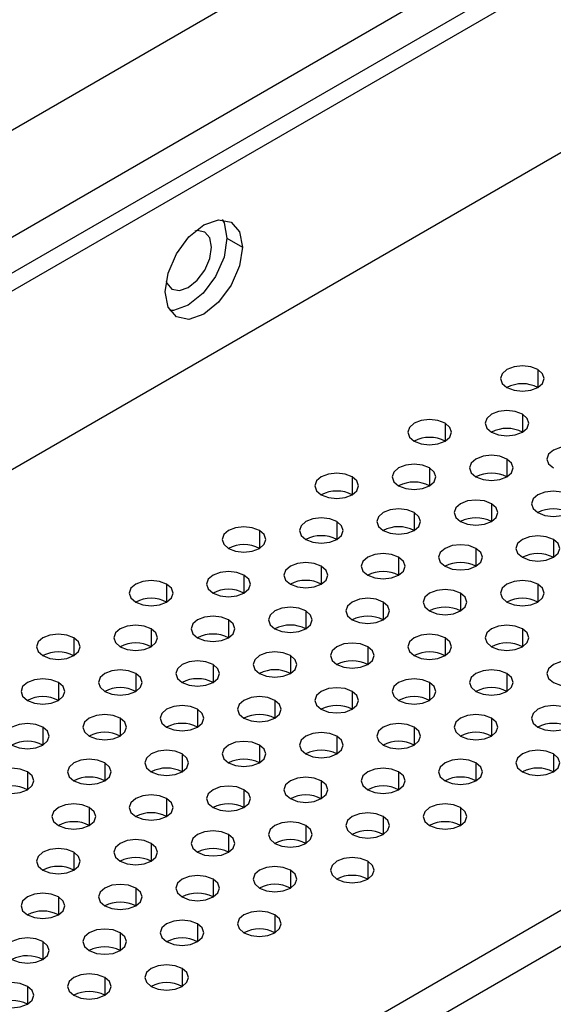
# Model space of a CAD drawing. Header units: millimetres. Extents: x 0 to 1118, y 0 to 864.
# Tile 368 of 438: x 989.89 to 992.33, y 692.93 to 697.43. Entities that reach past the tile are written whole.
import ezdxf

# ---------------------------------------------------------------- set-up
doc = ezdxf.new("R2010")
doc.units = ezdxf.units.MM

msp = doc.modelspace()

# ---------------------------------------------------------------- linework, layer by layer
at = {"color": 7, "linetype": 'Continuous', "lineweight": 25}
for p, q in [((1010.8293, 708.3799), (936.3002, 665.3552)), ((1010.9, 708.3391), (936.3709, 665.3144)), ((1011.1121, 707.645), (936.1588, 664.3754)), ((1014.0395, 705.8734), (939.2276, 662.6854)), ((1014.1102, 705.7509), (939.2983, 662.5629)), ((949.9524, 673.8897), (996.8942, 700.9886)), ((997.0356, 700.5803), (950.0939, 673.4814)), ((990.8394, 696.4317), (990.9101, 696.3909))]:
    msp.add_line(p, q, dxfattribs=at)
at = {"color": 8, "linetype": 'Continuous', "lineweight": 25}
for p, q in [((992.2606, 695.8316), (992.2606, 695.7499)), ((992.1899, 695.6275), (992.1899, 695.5458)), ((991.8364, 695.5867), (991.8364, 695.505)), ((992.1192, 695.4234), (992.1192, 695.3417)), ((991.7657, 695.3826), (991.7657, 695.3009)), ((991.4121, 695.3417), (991.4121, 695.2601)), ((992.0485, 695.2193), (992.0485, 695.1376)), ((991.695, 695.1785), (991.695, 695.0968)), ((991.3414, 695.1376), (991.3414, 695.056)), ((990.9879, 695.0968), (990.9879, 695.0152)), ((992.3314, 695.056), (992.3314, 694.9744)), ((991.9778, 695.0152), (991.9778, 694.9335)), ((991.6242, 694.9744), (991.6242, 694.8927)), ((991.2707, 694.9335), (991.2707, 694.8519)), ((990.5636, 694.8519), (990.5636, 694.7703)), ((990.9171, 694.8927), (990.9171, 694.8111)), ((992.2606, 694.8519), (992.2606, 694.7703)), ((991.9071, 694.8111), (991.9071, 694.7294)), ((991.5535, 694.7703), (991.5535, 694.6886)), ((991.2, 694.7294), (991.2, 694.6478)), ((990.8464, 694.6886), (990.8464, 694.607)), ((990.4929, 694.6478), (990.4929, 694.5662)), ((992.1899, 694.6478), (992.1899, 694.5662)), ((990.1393, 694.607), (990.1393, 694.5253)), ((991.8364, 694.607), (991.8364, 694.5253)), ((991.4828, 694.5662), (991.4828, 694.4845)), ((991.1293, 694.5253), (991.1293, 694.4437)), ((990.7757, 694.4845), (990.7757, 694.4029)), ((990.0686, 694.4029), (990.0686, 694.3212)), ((990.4222, 694.4437), (990.4222, 694.3621)), ((991.7657, 694.4029), (991.7657, 694.3212)), ((992.1192, 694.4437), (992.1192, 694.3621)), ((991.4121, 694.3621), (991.4121, 694.2804)), ((991.0586, 694.3212), (991.0586, 694.2396)), ((990.705, 694.2804), (990.705, 694.1988)), ((990.3515, 694.2396), (990.3515, 694.1579)), ((992.0485, 694.2396), (992.0485, 694.1579)), ((989.9979, 694.1988), (989.9979, 694.1171)), ((991.695, 694.1988), (991.695, 694.1171)), ((991.3414, 694.1579), (991.3414, 694.0763)), ((990.9879, 694.1171), (990.9879, 694.0355)), ((990.6343, 694.0763), (990.6343, 693.9947)), ((992.3314, 694.0763), (992.3314, 693.9947)), ((990.2807, 694.0355), (990.2807, 693.9538)), ((991.9778, 694.0355), (991.9778, 693.9538)), ((989.9272, 693.9947), (989.9272, 693.913)), ((991.2707, 693.9538), (991.2707, 693.8722)), ((991.6242, 693.9947), (991.6242, 693.913)), ((990.9171, 693.913), (990.9171, 693.8314)), ((990.5636, 693.8722), (990.5636, 693.7906)), ((990.21, 693.8314), (990.21, 693.7497)), ((991.9071, 693.8314), (991.9071, 693.7497)), ((991.5535, 693.7906), (991.5535, 693.7089)), ((991.2, 693.7497), (991.2, 693.6681)), ((990.8464, 693.7089), (990.8464, 693.6273)), ((990.4929, 693.6681), (990.4929, 693.5865)), ((990.1393, 693.6273), (990.1393, 693.5456)), ((991.1293, 693.5456), (991.1293, 693.464)), ((991.4828, 693.5865), (991.4828, 693.5048)), ((990.7757, 693.5048), (990.7757, 693.4232)), ((990.4222, 693.464), (990.4222, 693.3824)), ((990.0686, 693.4232), (990.0686, 693.3415)), ((991.0586, 693.3415), (991.0586, 693.2599)), ((990.705, 693.3007), (990.705, 693.2191)), ((990.3515, 693.2599), (990.3515, 693.1783)), ((989.9979, 693.2191), (989.9979, 693.1374)), ((990.6343, 693.0966), (990.6343, 693.015)), ((990.2807, 693.0558), (990.2807, 692.9742)), ((989.9272, 693.015), (989.9272, 692.9333))]:
    msp.add_line(p, q, dxfattribs=at)
at = {"color": 7, "linetype": 'Continuous', "lineweight": 25, "flags": 128}
for points in [[(990.5565, 696.1868), (990.57, 696.2727), (990.6083, 696.361), (990.6656, 696.4384), (990.7333, 696.493), (990.8009, 696.5165), (990.8583, 696.5053), (990.8966, 696.4612), (990.9101, 696.3909)], [(990.8178, 696.5169), (990.8259, 696.5021), (990.8394, 696.4317)], [(990.8394, 696.4317), (990.8259, 696.3458), (990.7876, 696.2575), (990.7302, 696.1801), (990.6626, 696.1255), (990.5949, 696.102), (990.5781, 696.1016)], [(990.7686, 696.3909), (990.7606, 696.4331), (990.7376, 696.4596), (990.7032, 696.4663), (990.6933, 696.4646)], [(990.9101, 696.3909), (990.8966, 696.305), (990.8583, 696.2167), (990.8009, 696.1393), (990.7333, 696.0847), (990.6656, 696.0612), (990.6083, 696.0723), (990.57, 696.1164), (990.5565, 696.1868)], [(990.5611, 696.2355), (990.5646, 696.2262), (990.5876, 696.1998), (990.622, 696.1931), (990.6626, 696.2072), (990.7032, 696.2399), (990.7376, 696.2863), (990.7606, 696.3394), (990.7686, 696.3909)], [(992.2606, 695.8316), (992.2282, 695.8441), (992.1899, 695.8485), (992.1517, 695.8441), (992.1192, 695.8316), (992.0975, 695.8129), (992.0899, 695.7908), (992.0975, 695.7687), (992.1192, 695.7499)], [(992.1192, 695.7499), (992.1517, 695.7374), (992.1899, 695.733), (992.2282, 695.7374), (992.2606, 695.7499), (992.2823, 695.7687), (992.2899, 695.7908), (992.2823, 695.8129), (992.2606, 695.8316)], [(992.1899, 695.6275), (992.1575, 695.64), (992.1192, 695.6444), (992.081, 695.64), (992.0485, 695.6275), (992.0268, 695.6088), (992.0192, 695.5867), (992.0268, 695.5646), (992.0485, 695.5458)], [(992.0485, 695.5458), (992.081, 695.5333), (992.1192, 695.5289), (992.1575, 695.5333), (992.1899, 695.5458), (992.2116, 695.5646), (992.2192, 695.5867), (992.2116, 695.6088), (992.1899, 695.6275)], [(991.8364, 695.5867), (991.8039, 695.5992), (991.7657, 695.6036), (991.7274, 695.5992), (991.695, 695.5867), (991.6733, 695.5679), (991.6657, 695.5458), (991.6733, 695.5238), (991.695, 695.505)], [(991.695, 695.505), (991.7274, 695.4925), (991.7657, 695.4881), (991.8039, 695.4925), (991.8364, 695.505), (991.8581, 695.5238), (991.8657, 695.5458), (991.8581, 695.5679), (991.8364, 695.5867)], [(992.4728, 695.4642), (992.4403, 695.4767), (992.4021, 695.4811), (992.3638, 695.4767), (992.3314, 695.4642), (992.3097, 695.4455), (992.3021, 695.4234), (992.3097, 695.4013), (992.3314, 695.3826)], [(992.1192, 695.4234), (992.0868, 695.4359), (992.0485, 695.4403), (992.0102, 695.4359), (991.9778, 695.4234), (991.9561, 695.4047), (991.9485, 695.3826), (991.9561, 695.3605), (991.9778, 695.3417)], [(991.7657, 695.3826), (991.7332, 695.3951), (991.695, 695.3995), (991.6567, 695.3951), (991.6242, 695.3826), (991.6026, 695.3638), (991.595, 695.3417), (991.6026, 695.3196), (991.6242, 695.3009)], [(991.9778, 695.3417), (992.0102, 695.3292), (992.0485, 695.3248), (992.0868, 695.3292), (992.1192, 695.3417), (992.1409, 695.3605), (992.1485, 695.3826), (992.1409, 695.4047), (992.1192, 695.4234)], [(991.4121, 695.3417), (991.3797, 695.3543), (991.3414, 695.3586), (991.3031, 695.3543), (991.2707, 695.3417), (991.249, 695.323), (991.2414, 695.3009), (991.249, 695.2788), (991.2707, 695.2601)], [(991.6242, 695.3009), (991.6567, 695.2884), (991.695, 695.284), (991.7332, 695.2884), (991.7657, 695.3009), (991.7873, 695.3196), (991.795, 695.3417), (991.7873, 695.3638), (991.7657, 695.3826)], [(991.2707, 695.2601), (991.3031, 695.2476), (991.3414, 695.2432), (991.3797, 695.2476), (991.4121, 695.2601), (991.4338, 695.2788), (991.4414, 695.3009), (991.4338, 695.323), (991.4121, 695.3417)], [(992.4021, 695.2601), (992.3696, 695.2726), (992.3314, 695.277), (992.2931, 695.2726), (992.2606, 695.2601), (992.239, 695.2414), (992.2314, 695.2193), (992.239, 695.1972), (992.2606, 695.1785)], [(992.2606, 695.1785), (992.2931, 695.1659), (992.3314, 695.1616), (992.3696, 695.1659), (992.4021, 695.1785), (992.4237, 695.1972), (992.4314, 695.2193), (992.4237, 695.2414), (992.4021, 695.2601)], [(992.0485, 695.2193), (992.0161, 695.2318), (991.9778, 695.2362), (991.9395, 695.2318), (991.9071, 695.2193), (991.8854, 695.2006), (991.8778, 695.1785), (991.8854, 695.1564), (991.9071, 695.1376)], [(991.9071, 695.1376), (991.9395, 695.1251), (991.9778, 695.1207), (992.0161, 695.1251), (992.0485, 695.1376), (992.0702, 695.1564), (992.0778, 695.1785), (992.0702, 695.2006), (992.0485, 695.2193)], [(991.695, 695.1785), (991.6625, 695.191), (991.6242, 695.1954), (991.586, 695.191), (991.5535, 695.1785), (991.5319, 695.1597), (991.5242, 695.1376), (991.5319, 695.1155), (991.5535, 695.0968)], [(991.5535, 695.0968), (991.586, 695.0843), (991.6242, 695.0799), (991.6625, 695.0843), (991.695, 695.0968), (991.7166, 695.1155), (991.7242, 695.1376), (991.7166, 695.1597), (991.695, 695.1785)], [(991.3414, 695.1376), (991.309, 695.1502), (991.2707, 695.1545), (991.2324, 695.1502), (991.2, 695.1376), (991.1783, 695.1189), (991.1707, 695.0968), (991.1783, 695.0747), (991.2, 695.056)], [(991.2, 695.056), (991.2324, 695.0435), (991.2707, 695.0391), (991.309, 695.0435), (991.3414, 695.056), (991.3631, 695.0747), (991.3707, 695.0968), (991.3631, 695.1189), (991.3414, 695.1376)], [(990.9879, 695.0968), (990.9554, 695.1093), (990.9171, 695.1137), (990.8789, 695.1093), (990.8464, 695.0968), (990.8248, 695.0781), (990.8171, 695.056), (990.8248, 695.0339), (990.8464, 695.0152)], [(990.8464, 695.0152), (990.8789, 695.0027), (990.9171, 694.9983), (990.9554, 695.0027), (990.9879, 695.0152), (991.0095, 695.0339), (991.0171, 695.056), (991.0095, 695.0781), (990.9879, 695.0968)], [(991.9778, 695.0152), (991.9454, 695.0277), (991.9071, 695.0321), (991.8688, 695.0277), (991.8364, 695.0152), (991.8147, 694.9964), (991.8071, 694.9744), (991.8147, 694.9523), (991.8364, 694.9335)], [(992.3314, 695.056), (992.2989, 695.0685), (992.2606, 695.0729), (992.2224, 695.0685), (992.1899, 695.056), (992.1683, 695.0373), (992.1606, 695.0152), (992.1683, 694.9931), (992.1899, 694.9744)], [(992.1899, 694.9744), (992.2224, 694.9618), (992.2606, 694.9574), (992.2989, 694.9618), (992.3314, 694.9744), (992.353, 694.9931), (992.3606, 695.0152), (992.353, 695.0373), (992.3314, 695.056)], [(991.6242, 694.9744), (991.5918, 694.9869), (991.5535, 694.9913), (991.5153, 694.9869), (991.4828, 694.9744), (991.4611, 694.9556), (991.4535, 694.9335), (991.4611, 694.9114), (991.4828, 694.8927)], [(991.8364, 694.9335), (991.8688, 694.921), (991.9071, 694.9166), (991.9454, 694.921), (991.9778, 694.9335), (991.9995, 694.9523), (992.0071, 694.9744), (991.9995, 694.9964), (991.9778, 695.0152)], [(991.2707, 694.9335), (991.2383, 694.9461), (991.2, 694.9504), (991.1617, 694.9461), (991.1293, 694.9335), (991.1076, 694.9148), (991.1, 694.8927), (991.1076, 694.8706), (991.1293, 694.8519)], [(991.4828, 694.8927), (991.5153, 694.8802), (991.5535, 694.8758), (991.5918, 694.8802), (991.6242, 694.8927), (991.6459, 694.9114), (991.6535, 694.9335), (991.6459, 694.9556), (991.6242, 694.9744)], [(990.9171, 694.8927), (990.8847, 694.9052), (990.8464, 694.9096), (990.8082, 694.9052), (990.7757, 694.8927), (990.754, 694.874), (990.7464, 694.8519), (990.754, 694.8298), (990.7757, 694.8111)], [(991.1293, 694.8519), (991.1617, 694.8394), (991.2, 694.835), (991.2383, 694.8394), (991.2707, 694.8519), (991.2924, 694.8706), (991.3, 694.8927), (991.2924, 694.9148), (991.2707, 694.9335)], [(990.5636, 694.8519), (990.5311, 694.8644), (990.4929, 694.8688), (990.4546, 694.8644), (990.4222, 694.8519), (990.4005, 694.8332), (990.3929, 694.8111), (990.4005, 694.789), (990.4222, 694.7703)], [(990.4222, 694.7703), (990.4546, 694.7577), (990.4929, 694.7533), (990.5311, 694.7577), (990.5636, 694.7703), (990.5853, 694.789), (990.5929, 694.8111), (990.5853, 694.8332), (990.5636, 694.8519)], [(990.7757, 694.8111), (990.8082, 694.7986), (990.8464, 694.7942), (990.8847, 694.7986), (990.9171, 694.8111), (990.9388, 694.8298), (990.9464, 694.8519), (990.9388, 694.874), (990.9171, 694.8927)], [(992.2606, 694.8519), (992.2282, 694.8644), (992.1899, 694.8688), (992.1517, 694.8644), (992.1192, 694.8519), (992.0975, 694.8332), (992.0899, 694.8111), (992.0975, 694.789), (992.1192, 694.7703)], [(992.1192, 694.7703), (992.1517, 694.7577), (992.1899, 694.7533), (992.2282, 694.7577), (992.2606, 694.7703), (992.2823, 694.789), (992.2899, 694.8111), (992.2823, 694.8332), (992.2606, 694.8519)], [(991.9071, 694.8111), (991.8746, 694.8236), (991.8364, 694.828), (991.7981, 694.8236), (991.7657, 694.8111), (991.744, 694.7923), (991.7364, 694.7703), (991.744, 694.7482), (991.7657, 694.7294)], [(991.7657, 694.7294), (991.7981, 694.7169), (991.8364, 694.7125), (991.8746, 694.7169), (991.9071, 694.7294), (991.9288, 694.7482), (991.9364, 694.7703), (991.9288, 694.7923), (991.9071, 694.8111)], [(991.5535, 694.7703), (991.5211, 694.7828), (991.4828, 694.7872), (991.4446, 694.7828), (991.4121, 694.7703), (991.3904, 694.7515), (991.3828, 694.7294), (991.3904, 694.7073), (991.4121, 694.6886)], [(991.4121, 694.6886), (991.4446, 694.6761), (991.4828, 694.6717), (991.5211, 694.6761), (991.5535, 694.6886), (991.5752, 694.7073), (991.5828, 694.7294), (991.5752, 694.7515), (991.5535, 694.7703)], [(991.2, 694.7294), (991.1675, 694.7419), (991.1293, 694.7463), (991.091, 694.7419), (991.0586, 694.7294), (991.0369, 694.7107), (991.0293, 694.6886), (991.0369, 694.6665), (991.0586, 694.6478)], [(991.0586, 694.6478), (991.091, 694.6353), (991.1293, 694.6309), (991.1675, 694.6353), (991.2, 694.6478), (991.2217, 694.6665), (991.2293, 694.6886), (991.2217, 694.7107), (991.2, 694.7294)], [(990.8464, 694.6886), (990.814, 694.7011), (990.7757, 694.7055), (990.7375, 694.7011), (990.705, 694.6886), (990.6833, 694.6699), (990.6757, 694.6478), (990.6833, 694.6257), (990.705, 694.607)], [(990.705, 694.607), (990.7375, 694.5945), (990.7757, 694.5901), (990.814, 694.5945), (990.8464, 694.607), (990.8681, 694.6257), (990.8757, 694.6478), (990.8681, 694.6699), (990.8464, 694.6886)], [(990.4929, 694.6478), (990.4604, 694.6603), (990.4222, 694.6647), (990.3839, 694.6603), (990.3515, 694.6478), (990.3298, 694.6291), (990.3222, 694.607), (990.3298, 694.5849), (990.3515, 694.5662)], [(990.3515, 694.5662), (990.3839, 694.5536), (990.4222, 694.5492), (990.4604, 694.5536), (990.4929, 694.5662), (990.5146, 694.5849), (990.5222, 694.607), (990.5146, 694.6291), (990.4929, 694.6478)], [(992.1899, 694.6478), (992.1575, 694.6603), (992.1192, 694.6647), (992.081, 694.6603), (992.0485, 694.6478), (992.0268, 694.6291), (992.0192, 694.607), (992.0268, 694.5849), (992.0485, 694.5662)], [(992.0485, 694.5662), (992.081, 694.5536), (992.1192, 694.5492), (992.1575, 694.5536), (992.1899, 694.5662), (992.2116, 694.5849), (992.2192, 694.607), (992.2116, 694.6291), (992.1899, 694.6478)], [(990.1393, 694.607), (990.1069, 694.6195), (990.0686, 694.6239), (990.0303, 694.6195), (989.9979, 694.607), (989.9762, 694.5882), (989.9686, 694.5662), (989.9762, 694.5441), (989.9979, 694.5253)], [(989.9979, 694.5253), (990.0303, 694.5128), (990.0686, 694.5084), (990.1069, 694.5128), (990.1393, 694.5253), (990.161, 694.5441), (990.1686, 694.5662), (990.161, 694.5882), (990.1393, 694.607)], [(991.4828, 694.5662), (991.4504, 694.5787), (991.4121, 694.5831), (991.3738, 694.5787), (991.3414, 694.5662), (991.3197, 694.5474), (991.3121, 694.5253), (991.3197, 694.5032), (991.3414, 694.4845)], [(991.8364, 694.607), (991.8039, 694.6195), (991.7657, 694.6239), (991.7274, 694.6195), (991.695, 694.607), (991.6733, 694.5882), (991.6657, 694.5662), (991.6733, 694.5441), (991.695, 694.5253)], [(991.695, 694.5253), (991.7274, 694.5128), (991.7657, 694.5084), (991.8039, 694.5128), (991.8364, 694.5253), (991.8581, 694.5441), (991.8657, 694.5662), (991.8581, 694.5882), (991.8364, 694.607)], [(991.1293, 694.5253), (991.0968, 694.5378), (991.0586, 694.5422), (991.0203, 694.5378), (990.9879, 694.5253), (990.9662, 694.5066), (990.9586, 694.4845), (990.9662, 694.4624), (990.9879, 694.4437)], [(991.3414, 694.4845), (991.3738, 694.472), (991.4121, 694.4676), (991.4504, 694.472), (991.4828, 694.4845), (991.5045, 694.5032), (991.5121, 694.5253), (991.5045, 694.5474), (991.4828, 694.5662)], [(990.7757, 694.4845), (990.7433, 694.497), (990.705, 694.5014), (990.6667, 694.497), (990.6343, 694.4845), (990.6126, 694.4658), (990.605, 694.4437), (990.6126, 694.4216), (990.6343, 694.4029)], [(990.9879, 694.4437), (991.0203, 694.4312), (991.0586, 694.4268), (991.0968, 694.4312), (991.1293, 694.4437), (991.151, 694.4624), (991.1586, 694.4845), (991.151, 694.5066), (991.1293, 694.5253)], [(992.4728, 694.4845), (992.4403, 694.497), (992.4021, 694.5014), (992.3638, 694.497), (992.3314, 694.4845), (992.3097, 694.4658), (992.3021, 694.4437), (992.3097, 694.4216), (992.3314, 694.4029)], [(990.4222, 694.4437), (990.3897, 694.4562), (990.3515, 694.4606), (990.3132, 694.4562), (990.2807, 694.4437), (990.2591, 694.425), (990.2515, 694.4029), (990.2591, 694.3808), (990.2807, 694.3621)], [(990.6343, 694.4029), (990.6667, 694.3904), (990.705, 694.386), (990.7433, 694.3904), (990.7757, 694.4029), (990.7974, 694.4216), (990.805, 694.4437), (990.7974, 694.4658), (990.7757, 694.4845)], [(992.1192, 694.4437), (992.0868, 694.4562), (992.0485, 694.4606), (992.0102, 694.4562), (991.9778, 694.4437), (991.9561, 694.425), (991.9485, 694.4029), (991.9561, 694.3808), (991.9778, 694.3621)], [(992.3314, 694.4029), (992.3638, 694.3904), (992.4021, 694.386), (992.4403, 694.3904), (992.4728, 694.4029), (992.4945, 694.4216), (992.5021, 694.4437), (992.4945, 694.4658), (992.4728, 694.4845)], [(990.0686, 694.4029), (990.0362, 694.4154), (989.9979, 694.4198), (989.9596, 694.4154), (989.9272, 694.4029), (989.9055, 694.3841), (989.8979, 694.3621), (989.9055, 694.34), (989.9272, 694.3212)], [(989.9272, 694.3212), (989.9596, 694.3087), (989.9979, 694.3043), (990.0362, 694.3087), (990.0686, 694.3212), (990.0903, 694.34), (990.0979, 694.3621), (990.0903, 694.3841), (990.0686, 694.4029)], [(990.2807, 694.3621), (990.3132, 694.3495), (990.3515, 694.3451), (990.3897, 694.3495), (990.4222, 694.3621), (990.4438, 694.3808), (990.4515, 694.4029), (990.4438, 694.425), (990.4222, 694.4437)], [(991.7657, 694.4029), (991.7332, 694.4154), (991.695, 694.4198), (991.6567, 694.4154), (991.6242, 694.4029), (991.6026, 694.3841), (991.595, 694.3621), (991.6026, 694.34), (991.6242, 694.3212)], [(991.6242, 694.3212), (991.6567, 694.3087), (991.695, 694.3043), (991.7332, 694.3087), (991.7657, 694.3212), (991.7873, 694.34), (991.795, 694.3621), (991.7873, 694.3841), (991.7657, 694.4029)], [(991.9778, 694.3621), (992.0102, 694.3495), (992.0485, 694.3451), (992.0868, 694.3495), (992.1192, 694.3621), (992.1409, 694.3808), (992.1485, 694.4029), (992.1409, 694.425), (992.1192, 694.4437)], [(991.4121, 694.3621), (991.3797, 694.3746), (991.3414, 694.379), (991.3031, 694.3746), (991.2707, 694.3621), (991.249, 694.3433), (991.2414, 694.3212), (991.249, 694.2991), (991.2707, 694.2804)], [(991.2707, 694.2804), (991.3031, 694.2679), (991.3414, 694.2635), (991.3797, 694.2679), (991.4121, 694.2804), (991.4338, 694.2991), (991.4414, 694.3212), (991.4338, 694.3433), (991.4121, 694.3621)], [(991.0586, 694.3212), (991.0261, 694.3337), (990.9879, 694.3381), (990.9496, 694.3337), (990.9171, 694.3212), (990.8955, 694.3025), (990.8879, 694.2804), (990.8955, 694.2583), (990.9171, 694.2396)], [(990.9171, 694.2396), (990.9496, 694.2271), (990.9879, 694.2227), (991.0261, 694.2271), (991.0586, 694.2396), (991.0802, 694.2583), (991.0879, 694.2804), (991.0802, 694.3025), (991.0586, 694.3212)], [(990.705, 694.2804), (990.6726, 694.2929), (990.6343, 694.2973), (990.596, 694.2929), (990.5636, 694.2804), (990.5419, 694.2617), (990.5343, 694.2396), (990.5419, 694.2175), (990.5636, 694.1988)], [(990.5636, 694.1988), (990.596, 694.1863), (990.6343, 694.1819), (990.6726, 694.1863), (990.705, 694.1988), (990.7267, 694.2175), (990.7343, 694.2396), (990.7267, 694.2617), (990.705, 694.2804)], [(992.4021, 694.2804), (992.3696, 694.2929), (992.3314, 694.2973), (992.2931, 694.2929), (992.2606, 694.2804), (992.239, 694.2617), (992.2314, 694.2396), (992.239, 694.2175), (992.2606, 694.1988)], [(992.2606, 694.1988), (992.2931, 694.1863), (992.3314, 694.1819), (992.3696, 694.1863), (992.4021, 694.1988), (992.4237, 694.2175), (992.4314, 694.2396), (992.4237, 694.2617), (992.4021, 694.2804)], [(990.3515, 694.2396), (990.319, 694.2521), (990.2807, 694.2565), (990.2425, 694.2521), (990.21, 694.2396), (990.1884, 694.2209), (990.1807, 694.1988), (990.1884, 694.1767), (990.21, 694.1579)], [(990.21, 694.1579), (990.2425, 694.1454), (990.2807, 694.141), (990.319, 694.1454), (990.3515, 694.1579), (990.3731, 694.1767), (990.3807, 694.1988), (990.3731, 694.2209), (990.3515, 694.2396)], [(992.0485, 694.2396), (992.0161, 694.2521), (991.9778, 694.2565), (991.9395, 694.2521), (991.9071, 694.2396), (991.8854, 694.2209), (991.8778, 694.1988), (991.8854, 694.1767), (991.9071, 694.1579)], [(991.9071, 694.1579), (991.9395, 694.1454), (991.9778, 694.141), (992.0161, 694.1454), (992.0485, 694.1579), (992.0702, 694.1767), (992.0778, 694.1988), (992.0702, 694.2209), (992.0485, 694.2396)], [(989.9979, 694.1988), (989.9655, 694.2113), (989.9272, 694.2157), (989.8889, 694.2113), (989.8565, 694.1988), (989.8348, 694.18), (989.8272, 694.1579), (989.8348, 694.1359), (989.8565, 694.1171)], [(989.8565, 694.1171), (989.8889, 694.1046), (989.9272, 694.1002), (989.9655, 694.1046), (989.9979, 694.1171), (990.0196, 694.1359), (990.0272, 694.1579), (990.0196, 694.18), (989.9979, 694.1988)], [(991.3414, 694.1579), (991.309, 694.1705), (991.2707, 694.1749), (991.2324, 694.1705), (991.2, 694.1579), (991.1783, 694.1392), (991.1707, 694.1171), (991.1783, 694.095), (991.2, 694.0763)], [(991.695, 694.1988), (991.6625, 694.2113), (991.6242, 694.2157), (991.586, 694.2113), (991.5535, 694.1988), (991.5319, 694.18), (991.5242, 694.1579), (991.5319, 694.1359), (991.5535, 694.1171)], [(991.5535, 694.1171), (991.586, 694.1046), (991.6242, 694.1002), (991.6625, 694.1046), (991.695, 694.1171), (991.7166, 694.1359), (991.7242, 694.1579), (991.7166, 694.18), (991.695, 694.1988)], [(990.9879, 694.1171), (990.9554, 694.1296), (990.9171, 694.134), (990.8789, 694.1296), (990.8464, 694.1171), (990.8248, 694.0984), (990.8171, 694.0763), (990.8248, 694.0542), (990.8464, 694.0355)], [(991.2, 694.0763), (991.2324, 694.0638), (991.2707, 694.0594), (991.309, 694.0638), (991.3414, 694.0763), (991.3631, 694.095), (991.3707, 694.1171), (991.3631, 694.1392), (991.3414, 694.1579)], [(990.6343, 694.0763), (990.6019, 694.0888), (990.5636, 694.0932), (990.5253, 694.0888), (990.4929, 694.0763), (990.4712, 694.0576), (990.4636, 694.0355), (990.4712, 694.0134), (990.4929, 693.9947)], [(990.8464, 694.0355), (990.8789, 694.023), (990.9171, 694.0186), (990.9554, 694.023), (990.9879, 694.0355), (991.0095, 694.0542), (991.0171, 694.0763), (991.0095, 694.0984), (990.9879, 694.1171)], [(992.3314, 694.0763), (992.2989, 694.0888), (992.2606, 694.0932), (992.2224, 694.0888), (992.1899, 694.0763), (992.1683, 694.0576), (992.1606, 694.0355), (992.1683, 694.0134), (992.1899, 693.9947)], [(990.2807, 694.0355), (990.2483, 694.048), (990.21, 694.0524), (990.1718, 694.048), (990.1393, 694.0355), (990.1176, 694.0168), (990.11, 693.9947), (990.1176, 693.9726), (990.1393, 693.9538)], [(990.4929, 693.9947), (990.5253, 693.9822), (990.5636, 693.9778), (990.6019, 693.9822), (990.6343, 693.9947), (990.656, 694.0134), (990.6636, 694.0355), (990.656, 694.0576), (990.6343, 694.0763)], [(991.9778, 694.0355), (991.9454, 694.048), (991.9071, 694.0524), (991.8688, 694.048), (991.8364, 694.0355), (991.8147, 694.0168), (991.8071, 693.9947), (991.8147, 693.9726), (991.8364, 693.9538)], [(992.1899, 693.9947), (992.2224, 693.9822), (992.2606, 693.9778), (992.2989, 693.9822), (992.3314, 693.9947), (992.353, 694.0134), (992.3606, 694.0355), (992.353, 694.0576), (992.3314, 694.0763)], [(989.9272, 693.9947), (989.8947, 694.0072), (989.8565, 694.0116), (989.8182, 694.0072), (989.7858, 693.9947), (989.7641, 693.9759), (989.7565, 693.9538), (989.7641, 693.9318), (989.7858, 693.913)], [(990.1393, 693.9538), (990.1718, 693.9413), (990.21, 693.9369), (990.2483, 693.9413), (990.2807, 693.9538), (990.3024, 693.9726), (990.31, 693.9947), (990.3024, 694.0168), (990.2807, 694.0355)], [(991.6242, 693.9947), (991.5918, 694.0072), (991.5535, 694.0116), (991.5153, 694.0072), (991.4828, 693.9947), (991.4611, 693.9759), (991.4535, 693.9538), (991.4611, 693.9318), (991.4828, 693.913)], [(991.8364, 693.9538), (991.8688, 693.9413), (991.9071, 693.9369), (991.9454, 693.9413), (991.9778, 693.9538), (991.9995, 693.9726), (992.0071, 693.9947), (991.9995, 694.0168), (991.9778, 694.0355)], [(989.7858, 693.913), (989.8182, 693.9005), (989.8565, 693.8961), (989.8947, 693.9005), (989.9272, 693.913), (989.9489, 693.9318), (989.9565, 693.9538), (989.9489, 693.9759), (989.9272, 693.9947)], [(991.2707, 693.9538), (991.2383, 693.9664), (991.2, 693.9708), (991.1617, 693.9664), (991.1293, 693.9538), (991.1076, 693.9351), (991.1, 693.913), (991.1076, 693.8909), (991.1293, 693.8722)], [(991.1293, 693.8722), (991.1617, 693.8597), (991.2, 693.8553), (991.2383, 693.8597), (991.2707, 693.8722), (991.2924, 693.8909), (991.3, 693.913), (991.2924, 693.9351), (991.2707, 693.9538)], [(991.4828, 693.913), (991.5153, 693.9005), (991.5535, 693.8961), (991.5918, 693.9005), (991.6242, 693.913), (991.6459, 693.9318), (991.6535, 693.9538), (991.6459, 693.9759), (991.6242, 693.9947)], [(990.9171, 693.913), (990.8847, 693.9255), (990.8464, 693.9299), (990.8082, 693.9255), (990.7757, 693.913), (990.754, 693.8943), (990.7464, 693.8722), (990.754, 693.8501), (990.7757, 693.8314)], [(990.7757, 693.8314), (990.8082, 693.8189), (990.8464, 693.8145), (990.8847, 693.8189), (990.9171, 693.8314), (990.9388, 693.8501), (990.9464, 693.8722), (990.9388, 693.8943), (990.9171, 693.913)], [(990.5636, 693.8722), (990.5311, 693.8847), (990.4929, 693.8891), (990.4546, 693.8847), (990.4222, 693.8722), (990.4005, 693.8535), (990.3929, 693.8314), (990.4005, 693.8093), (990.4222, 693.7906)], [(990.4222, 693.7906), (990.4546, 693.7781), (990.4929, 693.7737), (990.5311, 693.7781), (990.5636, 693.7906), (990.5853, 693.8093), (990.5929, 693.8314), (990.5853, 693.8535), (990.5636, 693.8722)], [(990.21, 693.8314), (990.1776, 693.8439), (990.1393, 693.8483), (990.1011, 693.8439), (990.0686, 693.8314), (990.0469, 693.8127), (990.0393, 693.7906), (990.0469, 693.7685), (990.0686, 693.7497)], [(990.0686, 693.7497), (990.1011, 693.7372), (990.1393, 693.7328), (990.1776, 693.7372), (990.21, 693.7497), (990.2317, 693.7685), (990.2393, 693.7906), (990.2317, 693.8127), (990.21, 693.8314)], [(991.9071, 693.8314), (991.8746, 693.8439), (991.8364, 693.8483), (991.7981, 693.8439), (991.7657, 693.8314), (991.744, 693.8127), (991.7364, 693.7906), (991.744, 693.7685), (991.7657, 693.7497)], [(991.7657, 693.7497), (991.7981, 693.7372), (991.8364, 693.7328), (991.8746, 693.7372), (991.9071, 693.7497), (991.9288, 693.7685), (991.9364, 693.7906), (991.9288, 693.8127), (991.9071, 693.8314)], [(991.5535, 693.7906), (991.5211, 693.8031), (991.4828, 693.8075), (991.4446, 693.8031), (991.4121, 693.7906), (991.3904, 693.7718), (991.3828, 693.7497), (991.3904, 693.7277), (991.4121, 693.7089)], [(991.4121, 693.7089), (991.4446, 693.6964), (991.4828, 693.692), (991.5211, 693.6964), (991.5535, 693.7089), (991.5752, 693.7277), (991.5828, 693.7497), (991.5752, 693.7718), (991.5535, 693.7906)], [(990.8464, 693.7089), (990.814, 693.7214), (990.7757, 693.7258), (990.7375, 693.7214), (990.705, 693.7089), (990.6833, 693.6902), (990.6757, 693.6681), (990.6833, 693.646), (990.705, 693.6273)], [(991.2, 693.7497), (991.1675, 693.7623), (991.1293, 693.7667), (991.091, 693.7623), (991.0586, 693.7497), (991.0369, 693.731), (991.0293, 693.7089), (991.0369, 693.6868), (991.0586, 693.6681)], [(991.0586, 693.6681), (991.091, 693.6556), (991.1293, 693.6512), (991.1675, 693.6556), (991.2, 693.6681), (991.2217, 693.6868), (991.2293, 693.7089), (991.2217, 693.731), (991.2, 693.7497)], [(990.4929, 693.6681), (990.4604, 693.6806), (990.4222, 693.685), (990.3839, 693.6806), (990.3515, 693.6681), (990.3298, 693.6494), (990.3222, 693.6273), (990.3298, 693.6052), (990.3515, 693.5865)], [(990.705, 693.6273), (990.7375, 693.6148), (990.7757, 693.6104), (990.814, 693.6148), (990.8464, 693.6273), (990.8681, 693.646), (990.8757, 693.6681), (990.8681, 693.6902), (990.8464, 693.7089)], [(990.1393, 693.6273), (990.1069, 693.6398), (990.0686, 693.6442), (990.0303, 693.6398), (989.9979, 693.6273), (989.9762, 693.6086), (989.9686, 693.5865), (989.9762, 693.5644), (989.9979, 693.5456)], [(990.3515, 693.5865), (990.3839, 693.5739), (990.4222, 693.5696), (990.4604, 693.5739), (990.4929, 693.5865), (990.5146, 693.6052), (990.5222, 693.6273), (990.5146, 693.6494), (990.4929, 693.6681)], [(989.9979, 693.5456), (990.0303, 693.5331), (990.0686, 693.5287), (990.1069, 693.5331), (990.1393, 693.5456), (990.161, 693.5644), (990.1686, 693.5865), (990.161, 693.6086), (990.1393, 693.6273)], [(991.4828, 693.5865), (991.4504, 693.599), (991.4121, 693.6034), (991.3738, 693.599), (991.3414, 693.5865), (991.3197, 693.5677), (991.3121, 693.5456), (991.3197, 693.5236), (991.3414, 693.5048)], [(991.1293, 693.5456), (991.0968, 693.5582), (991.0586, 693.5626), (991.0203, 693.5582), (990.9879, 693.5456), (990.9662, 693.5269), (990.9586, 693.5048), (990.9662, 693.4827), (990.9879, 693.464)], [(990.9879, 693.464), (991.0203, 693.4515), (991.0586, 693.4471), (991.0968, 693.4515), (991.1293, 693.464), (991.151, 693.4827), (991.1586, 693.5048), (991.151, 693.5269), (991.1293, 693.5456)], [(991.3414, 693.5048), (991.3738, 693.4923), (991.4121, 693.4879), (991.4504, 693.4923), (991.4828, 693.5048), (991.5045, 693.5236), (991.5121, 693.5456), (991.5045, 693.5677), (991.4828, 693.5865)], [(990.7757, 693.5048), (990.7433, 693.5173), (990.705, 693.5217), (990.6667, 693.5173), (990.6343, 693.5048), (990.6126, 693.4861), (990.605, 693.464), (990.6126, 693.4419), (990.6343, 693.4232)], [(990.6343, 693.4232), (990.6667, 693.4107), (990.705, 693.4063), (990.7433, 693.4107), (990.7757, 693.4232), (990.7974, 693.4419), (990.805, 693.464), (990.7974, 693.4861), (990.7757, 693.5048)], [(990.4222, 693.464), (990.3897, 693.4765), (990.3515, 693.4809), (990.3132, 693.4765), (990.2807, 693.464), (990.2591, 693.4453), (990.2515, 693.4232), (990.2591, 693.4011), (990.2807, 693.3824)], [(990.2807, 693.3824), (990.3132, 693.3698), (990.3515, 693.3655), (990.3897, 693.3698), (990.4222, 693.3824), (990.4438, 693.4011), (990.4515, 693.4232), (990.4438, 693.4453), (990.4222, 693.464)], [(990.0686, 693.4232), (990.0362, 693.4357), (989.9979, 693.4401), (989.9596, 693.4357), (989.9272, 693.4232), (989.9055, 693.4045), (989.8979, 693.3824), (989.9055, 693.3603), (989.9272, 693.3415)], [(989.9272, 693.3415), (989.9596, 693.329), (989.9979, 693.3246), (990.0362, 693.329), (990.0686, 693.3415), (990.0903, 693.3603), (990.0979, 693.3824), (990.0903, 693.4045), (990.0686, 693.4232)], [(991.0586, 693.3415), (991.0261, 693.3541), (990.9879, 693.3584), (990.9496, 693.3541), (990.9171, 693.3415), (990.8955, 693.3228), (990.8879, 693.3007), (990.8955, 693.2786), (990.9171, 693.2599)], [(990.9171, 693.2599), (990.9496, 693.2474), (990.9879, 693.243), (991.0261, 693.2474), (991.0586, 693.2599), (991.0802, 693.2786), (991.0879, 693.3007), (991.0802, 693.3228), (991.0586, 693.3415)], [(990.3515, 693.2599), (990.319, 693.2724), (990.2807, 693.2768), (990.2425, 693.2724), (990.21, 693.2599), (990.1884, 693.2412), (990.1807, 693.2191), (990.1884, 693.197), (990.21, 693.1783)], [(990.705, 693.3007), (990.6726, 693.3132), (990.6343, 693.3176), (990.596, 693.3132), (990.5636, 693.3007), (990.5419, 693.282), (990.5343, 693.2599), (990.5419, 693.2378), (990.5636, 693.2191)], [(990.5636, 693.2191), (990.596, 693.2066), (990.6343, 693.2022), (990.6726, 693.2066), (990.705, 693.2191), (990.7267, 693.2378), (990.7343, 693.2599), (990.7267, 693.282), (990.705, 693.3007)], [(989.9979, 693.2191), (989.9655, 693.2316), (989.9272, 693.236), (989.8889, 693.2316), (989.8565, 693.2191), (989.8348, 693.2004), (989.8272, 693.1783), (989.8348, 693.1562), (989.8565, 693.1374)], [(990.21, 693.1783), (990.2425, 693.1657), (990.2807, 693.1614), (990.319, 693.1657), (990.3515, 693.1783), (990.3731, 693.197), (990.3807, 693.2191), (990.3731, 693.2412), (990.3515, 693.2599)], [(989.8565, 693.1374), (989.8889, 693.1249), (989.9272, 693.1205), (989.9655, 693.1249), (989.9979, 693.1374), (990.0196, 693.1562), (990.0272, 693.1783), (990.0196, 693.2004), (989.9979, 693.2191)], [(990.6343, 693.0966), (990.6019, 693.1091), (990.5636, 693.1135), (990.5253, 693.1091), (990.4929, 693.0966), (990.4712, 693.0779), (990.4636, 693.0558), (990.4712, 693.0337), (990.4929, 693.015)], [(990.4929, 693.015), (990.5253, 693.0025), (990.5636, 692.9981), (990.6019, 693.0025), (990.6343, 693.015), (990.656, 693.0337), (990.6636, 693.0558), (990.656, 693.0779), (990.6343, 693.0966)], [(990.2807, 693.0558), (990.2483, 693.0683), (990.21, 693.0727), (990.1718, 693.0683), (990.1393, 693.0558), (990.1176, 693.0371), (990.11, 693.015), (990.1176, 692.9929), (990.1393, 692.9742)], [(990.1393, 692.9742), (990.1718, 692.9616), (990.21, 692.9572), (990.2483, 692.9616), (990.2807, 692.9742), (990.3024, 692.9929), (990.31, 693.015), (990.3024, 693.0371), (990.2807, 693.0558)], [(989.9272, 693.015), (989.8947, 693.0275), (989.8565, 693.0319), (989.8182, 693.0275), (989.7858, 693.015), (989.7641, 692.9962), (989.7565, 692.9742), (989.7641, 692.9521), (989.7858, 692.9333)], [(989.7858, 692.9333), (989.8182, 692.9208), (989.8565, 692.9164), (989.8947, 692.9208), (989.9272, 692.9333), (989.9489, 692.9521), (989.9565, 692.9742), (989.9489, 692.9962), (989.9272, 693.015)]]:
    msp.add_lwpolyline(points, dxfattribs=at)
at = {"color": 7, "linetype": 'Continuous', "lineweight": 25}
for centre in [(992.1899, 695.6135), (992.1192, 695.4094), (991.7657, 695.3685), (992.0485, 695.2053), (991.695, 695.1644), (991.3414, 695.1236), (992.3314, 695.042), (991.9778, 695.0012), (991.6242, 694.9603), (990.9171, 694.8787), (991.2707, 694.9195), (992.2606, 694.8379), (991.9071, 694.797), (991.5535, 694.7562), (991.2, 694.7154), (990.8464, 694.6746), (990.4929, 694.6338), (992.1899, 694.6338), (991.8364, 694.5929), (991.4828, 694.5521), (991.1293, 694.5113), (990.4222, 694.4297), (990.7757, 694.4705), (992.1192, 694.4297), (990.0686, 694.3888), (991.7657, 694.3888), (991.4121, 694.348), (991.0586, 694.3072), (990.705, 694.2664), (990.3515, 694.2256), (992.0485, 694.2256), (989.9979, 694.1847), (991.695, 694.1847), (991.3414, 694.1439), (990.9879, 694.1031), (990.2807, 694.0215), (990.6343, 694.0623), (991.9778, 694.0215), (992.3314, 694.0623), (989.9272, 693.9806), (991.6242, 693.9806), (991.2707, 693.9398), (990.9171, 693.899), (990.5636, 693.8582), (992.2606, 693.8582), (990.21, 693.8174), (991.9071, 693.8174), (989.8565, 693.7765), (991.5535, 693.7765), (991.2, 693.7357), (990.8464, 693.6949), (990.4929, 693.6541), (990.1393, 693.6133), (991.4828, 693.5724), (991.8364, 693.6133), (991.1293, 693.5316), (990.7757, 693.4908), (990.4222, 693.45), (990.0686, 693.4092), (991.4121, 693.3683), (991.0586, 693.3275), (990.705, 693.2867), (990.3515, 693.2459), (989.9979, 693.2051), (990.9879, 693.1234), (990.6343, 693.0826), (990.2807, 693.0418), (989.9272, 693.001), (990.5636, 692.8785), (990.21, 692.8377), (989.8565, 692.7968)]:
    msp.add_arc(centre, 0.1537, 62.61, 117.3846, dxfattribs=at)

doc.saveas('drawing.dxf')
